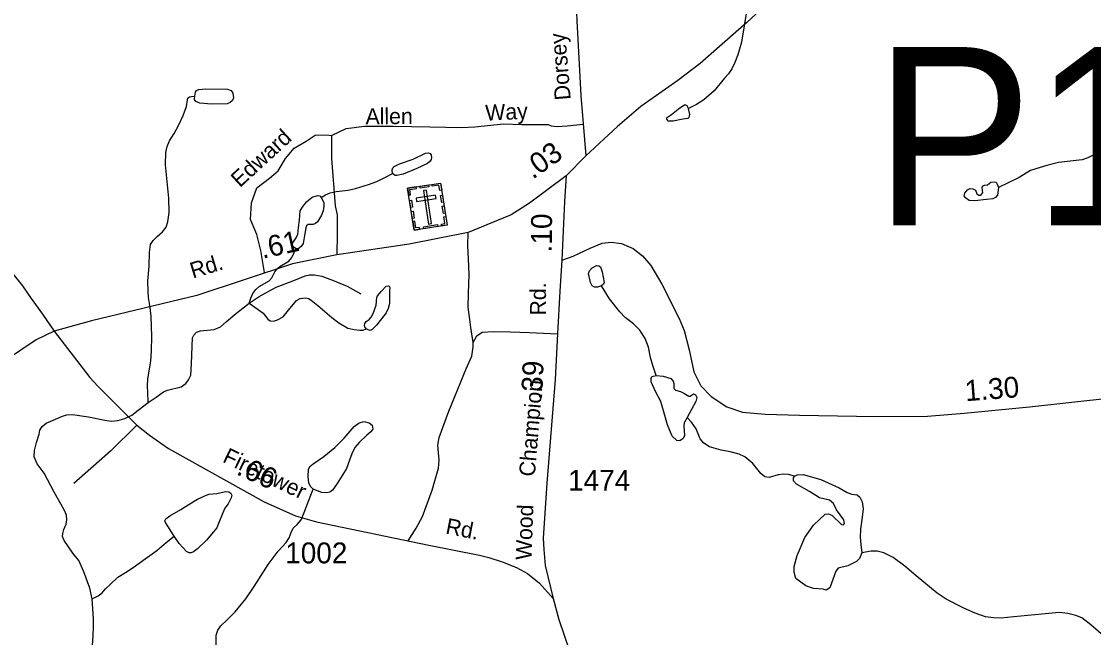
# Model space of a CAD drawing. Extents: x 2126262 to 2293712, y 749403 to 919119.
# Drawn here: x 2242012 to 2248421, y 859625 to 863312 of the extents above; entities that cross this region are included whole.
import ezdxf

# ---------------------------------------------------------------- set-up
doc = ezdxf.new("R2010")
doc.units = 0
for name, color, linetype in [('Exist Cultural Cemetery CELL', 7, 'Continuous'), ('Exist Hydrographic Creek Single Shore', 7, 'Continuous'), ('Exist Hydrographic Misc Water Feature', 7, 'Continuous'), ('Exist Hydrographic Pond Under 1500 Sq Ft', 7, 'Continuous'), ('Exist Road Non-System Type 51', 7, 'Continuous'), ('Exist Road Non-System Type 51 Label', 7, 'Continuous'), ('Exist Road Secondary Mileage Hundredths English Label', 7, 'Continuous'), ('Exist Road Secondary Structure Pipe Number Label', 7, 'Continuous'), ('Exist Road Secondary Type 51 Attributed', 7, 'Continuous'), ('Exist Road Secondary Type 51 Label', 7, 'Continuous'), ('Exist Road Secondary Type 51 Number Label', 7, 'Continuous')]:
    doc.layers.add(name, color=color, linetype=linetype)

msp = doc.modelspace()

# ---------------------------------------------------------------- linework, layer by layer
at = {"layer": 'Exist Cultural Cemetery CELL'}
for points in [[(2244320.5, 862314.4), (2244517.2, 862345), (2244556.3, 862093.4), (2244359.6, 862062.8)], [(2244327.1, 862271.6), (2244338.3, 862273.4), (2244333.4, 862305.2), (2244373.4, 862311.4), (2244371.7, 862322.4), (2244320.5, 862314.4)], [(2244393.6, 862325.8), (2244444.8, 862333.8), (2244446.6, 862322.5), (2244395.4, 862314.5)], [(2244523.9, 862302.2), (2244512.7, 862300.5), (2244507.7, 862332.3), (2244467.7, 862326), (2244465.9, 862337), (2244517.2, 862345)], [(2244371.2, 862253.5), (2244374.1, 862235), (2244490.4, 862253.1), (2244487.6, 862271.6)], [(2244432.7, 862302.2), (2244414.2, 862299.4), (2244445.4, 862099), (2244463.9, 862101.9)], [(2244523.9, 862228.2), (2244517.2, 862271), (2244528.5, 862272.8), (2244535.1, 862230)], [(2244338.5, 862198.4), (2244331.8, 862241.1), (2244343.1, 862242.9), (2244349.7, 862200.1)], [(2244534, 862163.1), (2244527.3, 862205.9), (2244538.6, 862207.6), (2244545.2, 862164.8)], [(2244348.8, 862131.9), (2244342.1, 862174.7), (2244353.4, 862176.5), (2244360.1, 862133.7)], [(2244523.6, 862088.3), (2244521.8, 862099.7), (2244543.5, 862103.1), (2244537.3, 862143), (2244548.3, 862144.7), (2244556.3, 862093.4)], [(2244392.3, 862068), (2244390.5, 862079.3), (2244368.8, 862075.9), (2244362.6, 862115.9), (2244351.6, 862114.1), (2244359.5, 862062.9)], [(2244414.6, 862083), (2244498.5, 862096.1), (2244500.2, 862084.8), (2244416.4, 862071.7)]]:
    msp.add_lwpolyline(points, close=True, dxfattribs=at)
at = {"layer": 'Exist Hydrographic Creek Single Shore'}
for points in [[(2243372.3, 861625.1), (2243431.9, 861665.1), (2243535, 861721.6), (2243640.3, 861760.7), (2243707.6, 861789), (2243733.7, 861795.5), (2243763, 861795.5), (2243806.4, 861787.9), (2243870.5, 861764), (2243958.4, 861727.1), (2244039.8, 861682.5)], [(2242769.9, 861032.2), (2242816, 861064.3), (2242860.5, 861095.8), (2242884.4, 861105.6), (2242966.9, 861126.2), (2242995.1, 861144.7), (2243010.3, 861166.4), (2243023.3, 861194.6), (2243028.8, 861265.2), (2243034.2, 861417.9), (2243041.8, 861435.3), (2243058.1, 861451.6), (2243081.9, 861460.3), (2243164.5, 861467.9), (2243202.4, 861484.2), (2243235, 861514.6), (2243289.3, 861560.2), (2243372.3, 861625.1)], [(2242434.6, 859857.3), (2242420.2, 859920.7), (2242385.5, 860018.4), (2242354, 860085.7), (2242319.3, 860130.3), (2242266.1, 860206.3), (2242257.4, 860229.1), (2242258.5, 860247.6), (2242265, 860272.6), (2242279.1, 860304.4), (2242282.3, 860329.4), (2242280.2, 860357.6), (2242267.1, 860389.1), (2242207.4, 860494.5), (2242147.7, 860608.5), (2242104.6, 860665.6), (2242088.4, 860705.8), (2242090.5, 860744.9), (2242101.4, 860791.6), (2242117.7, 860841.6), (2242122, 860866.6), (2242135, 860888.3), (2242160, 860908.9), (2242256.4, 860950.8), (2242283.5, 860957.3), (2242316.1, 860959.5), (2242412.7, 860946.4), (2242509.3, 860925.8), (2242547.3, 860920.4), (2242587.5, 860924.7), (2242628.7, 860936.6), (2242671.1, 860956.2), (2242709.1, 860986.6), (2242769.9, 861032.2)], [(2242546.9, 859284), (2242507.4, 859378.2), (2242450.9, 859476.5), (2242434.6, 859521), (2242431.4, 859549.3), (2242437.9, 859602.5), (2242442.2, 859682.9), (2242443.3, 859737.8), (2242434.6, 859857.3)]]:
    msp.add_lwpolyline(points, dxfattribs=at)
at = {"layer": 'Exist Hydrographic Misc Water Feature'}
for points in [[(2246544.7, 863681.6), (2246520.8, 863665.9), (2246491.5, 863644.1), (2246463.3, 863615.9), (2246440.5, 863582.2), (2246403.6, 863518.1), (2246381.9, 863455.1), (2246350.4, 863374.8), (2246342, 863347.1), (2246334.4, 863297.1), (2246316, 863187.4), (2246294.3, 863112.5), (2246275.8, 863066.8), (2246258.5, 863028.8), (2246238.9, 862998.4), (2246215, 862972.9), (2246152.1, 862896.8), (2246090.2, 862842.5), (2246046.8, 862814.3), (2245999, 862791.5)], [(2242769.9, 861032.2), (2242767.1, 861090.6), (2242766.1, 861130.7), (2242767.1, 861174.2), (2242785.6, 861279.5), (2242789.9, 861340.4), (2242791, 861429.4), (2242787.8, 861547.2), (2242780.2, 861600.4), (2242770.4, 861660.1), (2242769.3, 861698.2), (2242767.1, 861757.9), (2242774.7, 861847), (2242776.9, 861928.9), (2242782.3, 861976.6), (2242799.7, 862001.6), (2242822.5, 862024.4), (2242855.1, 862053.8), (2242876.8, 862080.9), (2242887.6, 862112.4), (2242895.2, 862167.8), (2242892, 862253.6), (2242873.5, 862454), (2242875.7, 862526.8), (2242883.3, 862563.7), (2242897.4, 862597.4), (2242924.5, 862641.9), (2242949.5, 862689.7), (2242977.7, 862749.5), (2242998.4, 862802.1), (2243003.8, 862842.3), (2243007, 862853.2), (2243015.7, 862860.8), (2243028.8, 862863), (2243047.2, 862865.1)], [(2248422.2, 862513.2), (2248386.4, 862494.7), (2248352.7, 862483.9), (2248299.5, 862477.4), (2248211.6, 862467.6), (2248141.1, 862450.6), (2248100.9, 862437.6), (2248044.4, 862419.1), (2247976.1, 862377.9), (2247909.8, 862345.3), (2247852.3, 862318.1)], [(2243803.4, 862258.7), (2243830, 862273.4), (2243857.1, 862285.3), (2243894, 862294), (2243964.6, 862302.7), (2244008, 862312.5), (2244086.2, 862335.3), (2244136.1, 862353.8), (2244188.2, 862379.8), (2244229.5, 862402.6)], [(2243652.5, 861952.4), (2243633, 861964.4), (2243629.7, 861970.9), (2243629.7, 861980.7), (2243637.3, 861993.7), (2243654.7, 862017.6), (2243663.4, 862039.3), (2243667.7, 862078.4), (2243673.1, 862121.9), (2243678.6, 862178.4), (2243691.6, 862201.2), (2243716.6, 862231.6), (2243750.2, 862260.9), (2243780.6, 862269.6), (2243794.7, 862267.4), (2243803.4, 862258.7)], [(2243803.4, 862258.7), (2243818.6, 862228.3), (2243819.7, 862205.5), (2243815.3, 862179.4), (2243804.5, 862153.4), (2243781.7, 862113.2), (2243769.7, 862103.4), (2243755.6, 862095.8), (2243726.3, 862095.8), (2243716.6, 862089.3), (2243712.2, 862076.3), (2243704.6, 862030.6), (2243695.9, 861983.9), (2243682.9, 861964.4), (2243665.5, 861951.3), (2243652.5, 861952.4)], [(2243372.3, 861625.1), (2243382.2, 861656.6), (2243395.2, 861683.7), (2243413.7, 861707.6), (2243432.1, 861725), (2243491.8, 861759.7), (2243509.2, 861777.1), (2243526.6, 861813), (2243539.6, 861831.4), (2243557, 861844.5), (2243610.2, 861877.1), (2243628.6, 861898.8), (2243641.6, 861929.6), (2243652.5, 861952.4)], [(2245805.9, 861192.9), (2245786.7, 861253.3), (2245772.6, 861301.1), (2245759.6, 861361.9), (2245741.1, 861415.1), (2245708.5, 861464), (2245670.6, 861503.1), (2245620.6, 861540), (2245589.1, 861574.8), (2245527.3, 861652.4), (2245478.4, 861730.6)], [(2243372.3, 861625.1), (2243426.6, 861588.1), (2243455.9, 861565.3), (2243470, 861549), (2243485.2, 861529.5), (2243499.3, 861520.8), (2243518.9, 861518.6), (2243541.7, 861526.2), (2243575.3, 861543.6), (2243609, 861584.9), (2243656.3, 861641.4), (2243678, 861654.4), (2243709.5, 861657.7), (2243726.9, 861653.3), (2243744.2, 861644.6), (2243784.4, 861612), (2243866.9, 861539.3), (2243909.2, 861507.8), (2243963.5, 861476.3), (2244000.4, 861467.6), (2244035.2, 861464.3), (2244054.7, 861465.4), (2244073.2, 861473)], [(2245990.5, 860942.3), (2245973.1, 860909.4), (2245970.9, 860892), (2245975.3, 860834.4), (2245967.7, 860817.1), (2245947.1, 860801.9), (2245929.7, 860805.1), (2245902.5, 860830.1), (2245873.2, 860898.5), (2245833.1, 861038.6), (2245801.6, 861097.3), (2245776.6, 861154.9), (2245775.5, 861174.4), (2245781, 861186.4), (2245805.9, 861192.9)], [(2245805.9, 861192.9), (2245847.2, 861189.6), (2245893.9, 861175.5), (2245906.9, 861160.3), (2245912.3, 861145.1), (2245912.3, 861115.8), (2245921, 861106), (2245952.5, 861098.4), (2245972, 861087.5), (2246001.3, 861069.1), (2246010, 861070.1), (2246029.6, 861083.2), (2246041.5, 861077.7), (2246049.1, 861062.5), (2246042.6, 861037.6), (2245990.5, 860942.3)], [(2246632.3, 860591), (2246597, 860601.7), (2246569.8, 860602.8), (2246535.1, 860598.4), (2246481.9, 860583.2), (2246454.8, 860587.6), (2246432, 860606), (2246383.1, 860666.8), (2246335.4, 860705.9), (2246301.7, 860722.2), (2246248.5, 860736.4), (2246195.6, 860745.7), (2246124, 860766.3), (2246091.4, 860789.2), (2246068.6, 860815.2), (2246044.8, 860875), (2246017.6, 860914.1), (2245990.5, 860942.3)], [(2243174.9, 859534.5), (2243176, 859639.9), (2243185.7, 859670.3), (2243204.2, 859696.3), (2243241.1, 859731.1), (2243289.4, 859779.2), (2243352.4, 859856.3), (2243403.4, 859930.2), (2243485.9, 860061.6), (2243546.7, 860143.1), (2243593.3, 860194.1), (2243612.9, 860221.6), (2243623.7, 860254.2), (2243636.8, 860279.2), (2243660.7, 860300.9), (2243684.5, 860329.1), (2243700.8, 860373.7), (2243726.9, 860441), (2243756.2, 860513.8)], [(2242434.6, 859857.3), (2242470.5, 859874.7), (2242494.3, 859893.2), (2242513.9, 859916), (2242543.2, 859944.2), (2242588.8, 859986.6), (2242634.4, 860015.5), (2242678.9, 860043.7), (2242751.6, 860096.9), (2242820, 860145.8), (2242876.5, 860194.7), (2242925.3, 860232.7)], [(2248496.6, 859622.5), (2248405.4, 859701.8), (2248350.1, 859743.1), (2248315.3, 859757.2), (2248266.5, 859770.2), (2248215.5, 859774.6), (2248110.9, 859765.9), (2247944.8, 859749.6), (2247867.7, 859742), (2247822.2, 859744.1), (2247774.4, 859749.6), (2247712.5, 859771.3), (2247645.6, 859801.2), (2247540.3, 859855.5), (2247485, 859891.3), (2247361.2, 859994.5), (2247292.1, 860051.7), (2247223.7, 860103.9), (2247167.2, 860132.1), (2247127.1, 860143), (2247091.2, 860143), (2247034.8, 860133.2)]]:
    msp.add_lwpolyline(points, dxfattribs=at)
for points in [[(2243047.2, 862865.1), (2243051.6, 862887.9), (2243058.1, 862897.7), (2243072.2, 862904.2), (2243112.3, 862908.6), (2243243.7, 862906.4), (2243265.4, 862897.7), (2243276.3, 862882.5), (2243278.4, 862855.4), (2243274.1, 862838), (2243260, 862826), (2243241.5, 862818.4), (2243148.2, 862817.3), (2243077.6, 862822.8), (2243053.7, 862833.6), (2243046.1, 862845.6)], [(2245999, 862791.5), (2245991.8, 862806.7), (2245983.2, 862811), (2245975.6, 862809.9), (2245947.3, 862792.6), (2245898.5, 862753.5), (2245868.1, 862733.9), (2245867, 862726.3), (2245876.8, 862716.5), (2245907.2, 862716.5), (2245964.7, 862728.5), (2245997.3, 862733.9), (2246002.7, 862739.3), (2246008.1, 862755.6)], [(2244229.5, 862402.6), (2244228.3, 862424.4), (2244231.5, 862435.2), (2244240.2, 862442.8), (2244271.7, 862459.1), (2244353.1, 862488.5), (2244426.9, 862523.2), (2244445.4, 862525.4), (2244455.2, 862522.1), (2244461.7, 862512.4), (2244463.8, 862498.2), (2244461.7, 862486.3), (2244455.2, 862475.4), (2244440, 862462.4), (2244375.9, 862432), (2244293.4, 862398.3), (2244256.5, 862389.6), (2244246.7, 862389.6), (2244237, 862396.1)], [(2247852.3, 862318.1), (2247847.2, 862272.5), (2247834.2, 862257.3), (2247819, 862249.7), (2247781, 862246.4), (2247710.4, 862237.8), (2247677.8, 862241), (2247655, 862256.2), (2247647.5, 862269.2), (2247650.7, 862284.5), (2247668.1, 862305.1), (2247683.3, 862311.6), (2247698.5, 862310.5), (2247714.8, 862301.8), (2247722.4, 862281.2), (2247734.3, 862271.4), (2247746.2, 862271.4), (2247758.2, 862288.8), (2247757.1, 862299.7), (2247754.9, 862320.3), (2247761.4, 862327.9), (2247769, 862331.2), (2247786.4, 862334.4), (2247807, 862349.6), (2247826.6, 862352.9), (2247838.5, 862349.6), (2247845, 862338.8)], [(2245478.4, 861730.6), (2245454.5, 861720.9), (2245438.2, 861720.9), (2245423, 861730.6), (2245413.3, 861750.2), (2245401.3, 861804.5), (2245406.8, 861819.7), (2245424.1, 861838.2), (2245449.1, 861851.2), (2245463.2, 861850.1), (2245474.1, 861842.5), (2245483.8, 861814.3), (2245495.8, 861750.2), (2245491.4, 861739.3)], [(2244073.2, 861473), (2244064.5, 861483.9), (2244063.4, 861492.6), (2244064.5, 861503.4), (2244072.1, 861515.4), (2244090.5, 861528.4), (2244101.4, 861541.4), (2244114.4, 861564.2), (2244131.8, 861613.1), (2244136.1, 861659.8), (2244139.4, 861670.7), (2244162.2, 861696.8), (2244191.5, 861727.2), (2244203.4, 861730.4), (2244209.9, 861727.2), (2244213.2, 861719.6), (2244212.1, 861697.8), (2244211, 861624), (2244204.5, 861593.6), (2244191.5, 861567.5), (2244164.3, 861531.7), (2244135, 861493.6), (2244109, 861467.6), (2244097, 861463.2), (2244084, 861466.5)], [(2243756.2, 860513.8), (2243741.6, 860527.4), (2243729.7, 860549.1), (2243725.3, 860588.2), (2243728.6, 860630.6), (2243736.2, 860649), (2243754.7, 860665.3), (2243818.7, 860707.7), (2243884.9, 860763.1), (2243940.3, 860817.4), (2244001.1, 860888), (2244030.4, 860909.7), (2244060.8, 860917.3), (2244091.2, 860910.8), (2244107.5, 860896.7), (2244110.7, 860884.7), (2244111.8, 860872.8), (2244100.9, 860856.5), (2244077.1, 860835.8), (2244030.4, 860792.4), (2244005.4, 860762), (2243985.9, 860724), (2243972.8, 860686), (2243955.5, 860637.1), (2243933.8, 860600.1), (2243894.7, 860541.5), (2243870.8, 860507.8), (2243854.5, 860494.8), (2243838.2, 860491.5), (2243806.8, 860493.7)]]:
    msp.add_lwpolyline(points, close=True, dxfattribs=at)
at = {"layer": 'Exist Hydrographic Pond Under 1500 Sq Ft'}
for points in [[(2247034.8, 860133.2), (2247020.9, 860097.4), (2247003.5, 860081.1), (2246951.4, 860053.9), (2246895, 860039.8), (2246879.8, 860023.5), (2246843.9, 859923.6), (2246823.3, 859908.4), (2246803.8, 859914.9), (2246747.3, 859918.1), (2246701.7, 859934.4), (2246642, 859979), (2246630.1, 860015.9), (2246631.2, 860050.7), (2246648.5, 860115.8), (2246694.1, 860223.4), (2246746.2, 860298.3), (2246815.7, 860364), (2246836.3, 860366.2), (2246855.9, 860357.5), (2246914.5, 860301), (2246925.4, 860298.9), (2246931.9, 860308.6), (2246927.5, 860329.3), (2246884.1, 860389), (2246866.7, 860427), (2246842.9, 860447.7), (2246782.1, 860461.8), (2246723.5, 860499.8), (2246645.3, 860542.2), (2246626.8, 860562.8), (2246626.8, 860580.2), (2246632.3, 860591)], [(2246632.3, 860591), (2246649.6, 860599.7), (2246684.4, 860600.8), (2246789.7, 860570.4), (2246899.3, 860520.4), (2246947.1, 860493.3), (2246976.4, 860483.5), (2247007.9, 860479.2), (2247024.2, 860466.1), (2247038.3, 860437.9), (2247043.7, 860395.5), (2247038.3, 860345.6), (2247028.5, 860273.9), (2247025.2, 860225.4), (2247029.6, 860182), (2247034.8, 860133.2)]]:
    msp.add_lwpolyline(points, dxfattribs=at)
msp.add_lwpolyline([(2242925.3, 860232.7), (2242872.9, 860312.8), (2242869.6, 860324.7), (2242875, 860335.6), (2242898.9, 860354), (2242965.1, 860392), (2243007.5, 860419.2), (2243063.9, 860454), (2243108.4, 860473.5), (2243131.2, 860483.3), (2243179, 860487.6), (2243232.2, 860499.6), (2243250.6, 860497.4), (2243263.7, 860489.8), (2243269.1, 860477.9), (2243264.8, 860460.5), (2243247.4, 860425.7), (2243227.8, 860398.6), (2243215.9, 860372.5), (2243188.8, 860308.4), (2243179, 860282.3), (2243159.5, 860258.4), (2243118.2, 860207.4), (2243065, 860156.3), (2243041.1, 860137.9), (2243025.9, 860131.4), (2243015.1, 860132.5), (2242998.8, 860141.1), (2242954.3, 860187.8)], close=True, dxfattribs=at)
at = {"layer": 'Exist Road Non-System Type 51'}
for points in [[(2244644.7, 862676.2), (2244722.6, 862681.3), (2244894.1, 862698.9), (2245004, 862694.5), (2245119.3, 862694.5), (2245161.1, 862694.5)], [(2243865.6, 862630), (2243952.8, 862670.6), (2244061.6, 862684.6), (2244233.2, 862684.6), (2244452.2, 862681.8), (2244644.7, 862676.2)], [(2245161.1, 862694.5), (2245178.7, 862687.9), (2245213.8, 862683.5), (2245273.2, 862687.9), (2245370.4, 862696.5)], [(2243464.1, 861808.6), (2243442.9, 861941.7), (2243417.8, 862036.6), (2243381.6, 862126), (2243387.1, 862226.5), (2243417.8, 862315.9), (2243495.3, 862373.8), (2243546.9, 862417.1), (2243590.1, 862492.5), (2243641.7, 862553.9), (2243713.6, 862595.1), (2243768, 862631.4), (2243834.9, 862632.8), (2243865.6, 862630)], [(2243865.6, 862630), (2243865.6, 862491.8), (2243887.9, 862209.2), (2243899.1, 862154.7), (2243899.1, 862040.2), (2243898, 861916.1)], [(2244711.5, 861391.2), (2244699, 861480.6), (2244692, 861528.1), (2244682.3, 861602.1), (2244685, 861684.4), (2244687.8, 861797.9), (2244683.6, 861891.5), (2244680.8, 861969.4), (2244682.2, 862049)], [(2244711.5, 861391.2), (2244733.9, 861430.3), (2244766, 861452.7), (2244831.5, 861456.9), (2244933.4, 861455.5), (2245049.1, 861451.3), (2245215.9, 861442.7)], [(2244323.1, 860204.3), (2244371.3, 860280.3), (2244408.9, 860348.8), (2244466.1, 860506.5), (2244504.5, 860638.5), (2244508.7, 860687.3), (2244500.3, 860776.7), (2244508.7, 860822.8), (2244567.3, 860980.5), (2244669.8, 861232.5), (2244703.3, 861309.3), (2244711.5, 861364.7), (2244711.5, 861391.2)], [(2242702.2, 860895.4), (2242544.4, 860741.5), (2242324.7, 860546.7)]]:
    msp.add_lwpolyline(points, dxfattribs=at)
at = {"layer": 'Exist Road Secondary Type 51 Attributed'}
msp.add_line((2245386.1, 862508.2), (2245267.6, 862388.5), dxfattribs=at)
for points in [[(2245775.1, 865919.7), (2245621.1, 865723.9), (2245490, 865539.6), (2245438.5, 865438.4), (2245416.2, 865349.1), (2245420.4, 865283.5), (2245424.6, 865114.6), (2245449.6, 864784.7), (2245461.5, 864574.6), (2245457.3, 864461.5), (2245426.6, 864275.8), (2245363.2, 863942.9), (2245331.1, 863782.4), (2245322.7, 863575.8), (2245331.1, 863316.2), (2245356.1, 862867.6), (2245386.1, 862508.2)], [(2248651.9, 865695.3), (2248627, 865618.3), (2248571.2, 865516.4), (2248447.3, 865267.2), (2248388.7, 865165.3), (2248257.9, 864987.4), (2248153.3, 864846.5), (2248025.7, 864717.3), (2247898.7, 864614), (2247741.1, 864519.1), (2247532.6, 864378.8), (2247413.4, 864280.4), (2247265.5, 864149.2), (2246746, 863678.1), (2246347.8, 863304.7), (2246069.6, 863059.7), (2245935.7, 862959.2), (2245714.6, 862802.1), (2245575.1, 862682.1), (2245386.1, 862508.2)], [(2240014.4, 863053.5), (2240208.6, 862998.1), (2240429, 862903.1), (2240663.4, 862811), (2240761, 862752.4), (2240880, 862638.7), (2241103.2, 862451.6), (2241365.5, 862256.2), (2241782.9, 861975.2), (2241894.5, 861883.1), (2242018, 861728.8), (2242069.6, 861653.4), (2242136.6, 861559.9), (2242206.3, 861457.9)], [(2245267.6, 862388.5), (2245047.9, 862224.4), (2244939.1, 862154.6), (2244682.2, 862049), (2244329, 861979), (2243898, 861916.1), (2243632.9, 861861.7), (2243060.3, 861672.3), (2242431, 861519.6), (2242206.3, 861457.9)], [(2245267.6, 862388.5), (2245257.1, 862235), (2245242.4, 861883.9)], [(2245242.4, 861883.9), (2245310.7, 861907.3), (2245412.5, 861954.8), (2245483.6, 861984.1), (2245538, 861991.1), (2245599.4, 861982.7), (2245667.8, 861953.4), (2245723.6, 861910.1), (2245773.8, 861851.4), (2245840.7, 861739.8), (2245943.3, 861533.8), (2245974, 861462.6), (2246003.3, 861346.7), (2246031.2, 861215.5), (2246073.7, 861132.4), (2246135.1, 861066.8), (2246228.6, 861005.4), (2246322, 860973.2), (2246457.3, 860962.1), (2246663.8, 860956.5), (2247117.9, 860947.4), (2247427.6, 860950.2), (2247647.1, 860968.3), (2248037.7, 861006), (2248526.7, 861059.7)], [(2245242.4, 861883.9), (2245229.9, 861698.2), (2245215.9, 861442.7), (2245202, 861169), (2245152.5, 860548.4), (2245130.8, 860221), (2245133.6, 860151.2), (2245143.4, 860056.3), (2245174.8, 859925.7), (2245189.4, 859859.4)], [(2242206.3, 861457.9), (2242100.4, 861406.4), (2241910, 861280), (2241806.7, 861190.7), (2241474, 860840.9), (2240947.4, 860287.4), (2240606.4, 859929.2), (2240384.6, 859715.6), (2240050.5, 859424.5)], [(2242206.3, 861457.9), (2242420.4, 861181.6), (2242467.8, 861128.5), (2242702.2, 860895.4), (2242777.5, 860836.7), (2242890.5, 860757.1), (2243462.4, 860437.4), (2243650.8, 860353.6), (2243774.9, 860318.7), (2244447.3, 860177.7), (2244749.3, 860117.7), (2244806.5, 860104.4), (2244884.6, 860079.3), (2244971.1, 860044.4), (2245036.7, 860009.5), (2245109.2, 859950.8), (2245189.4, 859859.4)], [(2245189.4, 859859.4), (2245225, 859733), (2245317.8, 859458.7), (2245380.5, 859235.3), (2245538.9, 858698.5), (2245715.3, 858115.6), (2245734.9, 858033.2), (2245812.3, 857447.5), (2245997.8, 856206.3), (2246104.5, 855658.3), (2246145.5, 855468.2), (2246177.8, 855273.6), (2246274.7, 854847.1), (2246330.5, 854722.9), (2246607.4, 854345.2), (2246684.2, 854234.9), (2246725.3, 854118.3)]]:
    msp.add_lwpolyline(points, dxfattribs=at)

# ---------------------------------------------------------------- texts
at = {"layer": 'Exist Road Non-System Type 51 Label'}
for s, rotation, p in [('Allen', 0.31866, (2244068.8, 862696.3)), ('Way', 2.6655, (2244786.7, 862717.4)), ('Edward', 42.57558, (2243317.2, 862314.1))]:
    msp.add_text(s, height=95, rotation=rotation, dxfattribs=at).set_placement(p)
at = {"layer": 'Exist Road Secondary Mileage Hundredths English Label'}
for s, rotation, p in [('.03', 35.45213, (2245068.1, 862364.4)), ('.10', 89.48384, (2245181.9, 861929.7)), ('.61', 12.26795, (2243453.1, 861891.4)), ('.39', 87.51661, (2245123.5, 861047.2)), ('1.30', 4.39318, (2247656.2, 861039.1)), ('.66', 335.70904, (2243290.5, 860604.2))]:
    msp.add_text(s, height=125, rotation=rotation, dxfattribs=at).set_placement(p)
at = {"layer": 'Exist Road Secondary Structure Pipe Number Label'}
msp.add_text('P142', height=1066.27, dxfattribs=at).set_placement((2247106.7, 862092.4))
at = {"layer": 'Exist Road Secondary Type 51 Label'}
for s, rotation, p in [('Dorsey', 94.67814, (2245295.5, 862844)), ('Rd.', 16.90987, (2243036, 861773)), ('Rd.', 89.94236, (2245147.4, 861552.1)), ('Champion', 85.25449, (2245080.3, 860586)), ('Firetower', 334.33633, (2243208.2, 860678.5)), ('Wood', 87.90205, (2245060.2, 860087.9)), ('Rd.', 348.87429, (2244542.6, 860248.1))]:
    msp.add_text(s, height=95, rotation=rotation, dxfattribs=at).set_placement(p)
at = {"layer": 'Exist Road Secondary Type 51 Number Label'}
for s, p in [('1474', (2245279.3, 860503.6)), ('1002', (2243588.4, 860069.2))]:
    msp.add_text(s, height=125, dxfattribs=at).set_placement(p)

doc.saveas('drawing.dxf')
